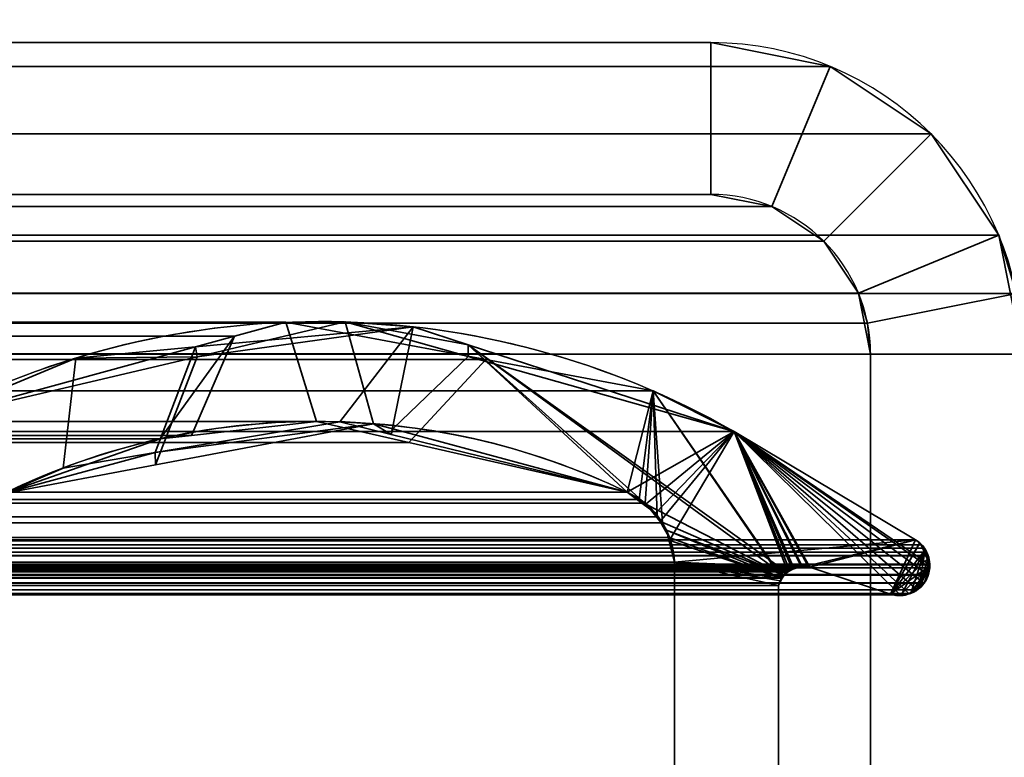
# Model space of a CAD drawing. Header units: millimetres. Extents: x -587 to 3688, y -115 to 120.
# Tile 465 of 656: x 1979 to 1989, y 10 to 17. Entities that reach past the tile are written whole.
import ezdxf

# ---------------------------------------------------------------- set-up
doc = ezdxf.new("R2010")
doc.units = ezdxf.units.MM
doc.layers.add('152', color=7, linetype='Continuous', true_color=0xffffff)

# ---------------------------------------------------------------- blocks, each defined once
blk = doc.blocks.new('UG_SURFACE_002')
at = {"layer": '152', "color": 252, "linetype": 'Continuous', "lineweight": 35}
for points in [[(2162.4999, -40, 2198), (2162.4999, 110, 2198), (837.5, 110, 2198), (837.5, -40, 2198)], [(987.5, -40, 2048.0001), (987.5, 110, 2048.0001), (2012.5, 110, 2048.0001), (2012.5, -40, 2048.0001)]]:
    blk.add_3dface(points, dxfattribs=at)
blk = doc.blocks.new('UG_SURFACE_054')
at = {"layer": '152', "color": 252, "linetype": 'Continuous', "lineweight": 35}
for points in [[(1985.92, 17, 2019.4199), (1014.08, 17, 2019.4199), (1012.9013, 16.7655, 2020.5986), (1987.0987, 16.7655, 2020.5986)], [(1014.08, 17, 2019.4199), (1985.92, 17, 2019.4199), (1977.6802, 17, 2011.1802), (1022.3198, 17, 2011.1802)], [(1985.92, 15.5, 2019.4199), (1977.6802, 15.5, 2011.1802), (1977.6802, 17, 2011.1802), (1985.92, 17, 2019.4199)], [(1985.92, 17, 2019.4199), (1987.0987, 16.7655, 2020.5986), (1986.5246, 15.3797, 2020.0245), (1985.92, 15.5, 2019.4199)], [(1987.0987, 16.7655, 2020.5986), (1012.9013, 16.7655, 2020.5986), (1011.9021, 16.0979, 2021.5979), (1988.0979, 16.0979, 2021.5979)], [(1987.0987, 16.7655, 2020.5986), (1988.0979, 16.0979, 2021.5979), (1987.0372, 15.0372, 2020.5371), (1986.5246, 15.3797, 2020.0245)], [(1988.0979, 16.0979, 2021.5979), (1011.9021, 16.0979, 2021.5979), (1011.2344, 15.0987, 2022.2654), (1988.7656, 15.0987, 2022.2654)], [(1987.3797, 14.5246, 2020.8797), (1987.0372, 15.0372, 2020.5371), (1988.0979, 16.0979, 2021.5979), (1988.7656, 15.0987, 2022.2654)], [(1986.5246, 15.3797, 2020.0245), (1013.4754, 15.3797, 2020.0245), (1014.08, 15.5, 2019.4199), (1985.92, 15.5, 2019.4199)], [(1014.08, 15.5, 2019.4199), (1022.3198, 15.5, 2011.1802), (1977.6802, 15.5, 2011.1802), (1985.92, 15.5, 2019.4199)], [(1987.0372, 15.0372, 2020.5371), (1012.9628, 15.0372, 2020.5371), (1013.4754, 15.3797, 2020.0245), (1986.5246, 15.3797, 2020.0245)], [(1988.9408, 14.5209, 2022.4409), (1988.7656, 15.0987, 2022.2654), (1011.2344, 15.0987, 2022.2654), (1011.0592, 14.5209, 2022.4409)], [(1987.4697, 14.2282, 2020.9696), (1987.3797, 14.5246, 2020.8797), (1988.7656, 15.0987, 2022.2654), (1988.9408, 14.5209, 2022.4409)], [(1987.3797, 14.5246, 2020.8797), (1012.6203, 14.5246, 2020.8797), (1012.9628, 15.0372, 2020.5371), (1987.0372, 15.0372, 2020.5371)], [(1011.0592, 14.5209, 2022.4409), (1011, 13.92, 2022.5), (1989, 13.92, 2022.5)], [(1011.0592, 14.5209, 2022.4409), (1989, 13.92, 2022.5), (1988.9408, 14.5209, 2022.4409)], [(1012.5303, 14.2282, 2020.9696), (1012.6203, 14.5246, 2020.8797), (1987.3797, 14.5246, 2020.8797), (1987.4697, 14.2282, 2020.9696)], [(1987.5, 13.92, 2020.9999), (1987.4697, 14.2282, 2020.9696), (1988.9408, 14.5209, 2022.4409), (1989, 13.92, 2022.5)], [(1987.4697, 14.2282, 2020.9696), (1012.5, 13.92, 2020.9999), (1012.5303, 14.2282, 2020.9696)], [(1987.4697, 14.2282, 2020.9696), (1987.5, 13.92, 2020.9999), (1012.5, 13.92, 2020.9999)], [(1011, -46.92, 2022.5), (1989, -46.92, 2022.5), (1989, 13.92, 2022.5), (1011, 13.92, 2022.5)], [(1012.5, -46.92, 2020.9999), (1012.5, 13.92, 2020.9999), (1987.5, 13.92, 2020.9999), (1987.5, -46.92, 2020.9999)], [(1987.5, -46.92, 2020.9999), (1987.5, 13.92, 2020.9999), (1989, 13.92, 2022.5), (1989, -46.92, 2022.5)]]:
    blk.add_3dface(points, dxfattribs=at)
blk = doc.blocks.new('UG_SURFACE_055')
at = {"layer": '152', "color": 252, "linetype": 'Continuous', "lineweight": 35}
for points in [[(1985.92, 17, 2019.4199), (1985.92, 17, -7), (1977.6802, 17, -7), (1977.6802, 17, 2011.1802)], [(1985.92, 15.5, -7), (1977.6802, 15.5, -7), (1977.6802, 17, -7), (1985.92, 17, -7)], [(1985.92, 17, 2019.4199), (1977.6802, 17, 2011.1802), (1977.6802, 15.5, 2011.1802), (1985.92, 15.5, 2019.4199)], [(1987.0987, 16.7655, 2020.5986), (1987.0987, 16.7655, -7), (1985.92, 17, -7), (1985.92, 17, 2019.4199)], [(1985.92, 17, -7), (1987.0987, 16.7655, -7), (1986.5246, 15.3797, -7), (1985.92, 15.5, -7)], [(1985.92, 15.5, 2019.4199), (1986.5246, 15.3797, 2020.0245), (1987.0987, 16.7655, 2020.5986), (1985.92, 17, 2019.4199)], [(1987.0372, 15.0372, -7), (1986.5246, 15.3797, -7), (1987.0987, 16.7655, -7), (1988.0979, 16.0979, -7)], [(1986.5246, 15.3797, 2020.0245), (1987.0372, 15.0372, 2020.5371), (1988.0979, 16.0979, 2021.5979), (1987.0987, 16.7655, 2020.5986)], [(1988.0979, 16.0979, 2021.5979), (1988.0979, 16.0979, -7), (1987.0987, 16.7655, -7), (1987.0987, 16.7655, 2020.5986)], [(1988.0979, 16.0979, -7), (1988.7656, 15.0987, -7), (1987.3797, 14.5246, -7), (1987.0372, 15.0372, -7)], [(1988.7656, 15.0987, 2022.2654), (1988.0979, 16.0979, 2021.5979), (1987.0372, 15.0372, 2020.5371), (1987.3797, 14.5246, 2020.8797)], [(1988.7656, 15.0987, 2022.2654), (1988.7656, 15.0987, -7), (1988.0979, 16.0979, -7), (1988.0979, 16.0979, 2021.5979)], [(1985.92, 15.5, 2019.4199), (1977.6802, 15.5, 2011.1802), (1977.6802, 15.5, -7), (1985.92, 15.5, -7)], [(1985.92, 15.5, 2019.4199), (1985.92, 15.5, -7), (1986.5246, 15.3797, -7), (1986.5246, 15.3797, 2020.0245)], [(1986.5246, 15.3797, 2020.0245), (1986.5246, 15.3797, -7), (1987.0372, 15.0372, -7), (1987.0372, 15.0372, 2020.5371)], [(1987.5, 13.92, -7), (1987.3797, 14.5246, -7), (1988.7656, 15.0987, -7), (1989, 13.92, -7)], [(1988.9408, 14.5209, 2022.4409), (1988.7656, 15.0987, 2022.2654), (1987.3797, 14.5246, 2020.8797), (1987.4697, 14.2282, 2020.9696)], [(1989, 13.92, -7), (1988.7656, 15.0987, -7), (1988.7656, 15.0987, 2022.2654)], [(1988.7656, 15.0987, 2022.2654), (1988.9408, 14.5209, 2022.4409), (1989, 13.92, -7)], [(1987.0372, 15.0372, 2020.5371), (1987.0372, 15.0372, -7), (1987.3797, 14.5246, -7), (1987.3797, 14.5246, 2020.8797)], [(1987.5, 13.92, -7), (1987.4697, 14.2282, 2020.9696), (1987.3797, 14.5246, 2020.8797)], [(1987.3797, 14.5246, 2020.8797), (1987.3797, 14.5246, -7), (1987.5, 13.92, -7)], [(1989, 13.92, 2022.5), (1988.9408, 14.5209, 2022.4409), (1987.4697, 14.2282, 2020.9696), (1987.5, 13.92, 2020.9999)], [(1987.5, 13.92, -7), (1987.5, 13.92, 2020.9999), (1987.4697, 14.2282, 2020.9696)], [(1987.5, -46.92, 2020.9999), (1987.5, 13.92, 2020.9999), (1987.5, 13.92, -7), (1987.5, -46.92, -7)], [(1987.5, -46.92, -7), (1987.5, 13.92, -7), (1989, 13.92, -7), (1989, -46.92, -7)], [(1987.5, 13.92, 2020.9999), (1987.5, -46.92, 2020.9999), (1989, -46.92, 2022.5), (1989, 13.92, 2022.5)]]:
    blk.add_3dface(points, dxfattribs=at)
blk = doc.blocks.new('UG_SURFACE_057')
at = {"layer": '152', "color": 7, "linetype": 'Continuous', "lineweight": 35}
for points in [[(1018.2813, 14.2362, 2015.2187), (1016.3044, 13.8669, 2017.1957), (1983.6956, 13.8669, 2017.1957)], [(1018.2813, 14.2362, 2015.2187), (1983.6956, 13.8669, 2017.1957), (1981.7187, 14.2362, 2015.2187)], [(1981.7187, 14.2362, 2015.2187), (1981.2121, 14.098, 2014.7121), (1018.7879, 14.098, 2014.7121), (1018.2813, 14.2362, 2015.2187)], [(1981.2121, 14.098, 2014.7121), (1981.7187, 14.2362, 2015.2187), (1982.0217, 13.2561, 2015.5215), (1980.7879, 13.1186, 2014.2879)], [(1982.9363, 13.0479, 2016.4363), (1982.0217, 13.2561, 2015.5215), (1981.7187, 14.2362, 2015.2187), (1983.6956, 13.8669, 2017.1957)], [(1018.7879, 14.098, 2014.7121), (1981.2121, 14.098, 2014.7121), (1978.8626, 13.4574, 2012.3627), (1021.1374, 13.4574, 2012.3627)], [(1980.4769, 13.084, 2013.9768), (1978.9323, 12.5427, 2012.4321), (1978.8626, 13.4574, 2012.3627), (1981.2121, 14.098, 2014.7121)], [(1980.7879, 13.1186, 2014.2879), (1980.4769, 13.084, 2013.9768), (1981.2121, 14.098, 2014.7121)], [(1985.35, 13.5578, 2018.8501), (1983.6956, 13.8669, 2017.1957), (1016.3044, 13.8669, 2017.1957), (1014.65, 13.5578, 2018.8501)], [(1983.6956, 13.8669, 2017.1957), (1985.35, 13.5578, 2018.8501), (1985.095, 12.5565, 2018.595), (1982.9363, 13.0479, 2016.4363)], [(1013.8481, 13.1555, 2019.6519), (1986.1519, 13.1555, 2019.6519), (1985.35, 13.5578, 2018.8501)], [(1014.65, 13.5578, 2018.8501), (1013.8481, 13.1555, 2019.6519), (1985.35, 13.5578, 2018.8501)], [(1985.2128, 12.484, 2018.7128), (1985.095, 12.5565, 2018.595), (1985.35, 13.5578, 2018.8501)], [(1985.35, 13.5578, 2018.8501), (1985.2703, 12.4486, 2018.7702), (1985.2128, 12.484, 2018.7128)], [(1985.3896, 12.3134, 2018.8897), (1985.2703, 12.4486, 2018.7702), (1985.35, 13.5578, 2018.8501)], [(1985.35, 13.5578, 2018.8501), (1985.442, 12.2541, 2018.9421), (1985.3896, 12.3134, 2018.8897)], [(1985.5098, 12.1077, 2019.0098), (1985.442, 12.2541, 2018.9421), (1985.35, 13.5578, 2018.8501), (1986.6204, 11.7061, 2020.1204)], [(1986.6828, 11.7701, 2020.1828), (1986.627, 11.7128, 2020.1271), (1985.35, 13.5578, 2018.8501), (1986.1519, 13.1555, 2019.6519)], [(1986.627, 11.7128, 2020.1271), (1986.6204, 11.7061, 2020.1204), (1985.35, 13.5578, 2018.8501)], [(1982.9363, 13.0479, 2016.4363), (1017.064, 13.0446, 2016.4361), (1017.9994, 13.2561, 2015.5005)], [(1017.9994, 13.2561, 2015.5005), (1019.1959, 12.9779, 2014.3042), (1980.7879, 13.1186, 2014.2879)], [(1980.7879, 13.1186, 2014.2879), (1982.0217, 13.2561, 2015.5215), (1017.9994, 13.2561, 2015.5005)], [(1982.0217, 13.2561, 2015.5215), (1982.9363, 13.0479, 2016.4363), (1017.9994, 13.2561, 2015.5005)], [(1987.9445, 12.0875, 2021.4446), (1986.1519, 13.1555, 2019.6519), (1013.8481, 13.1555, 2019.6519), (1012.0555, 12.0875, 2021.4446)], [(1986.1519, 13.1555, 2019.6519), (1988.085, 11.8384, 2021.585), (1988.0844, 11.8085, 2021.5845)], [(1988.0844, 11.8085, 2021.5845), (1988.0719, 11.7445, 2021.5719), (1988.0677, 11.736, 2021.5678), (1986.1519, 13.1555, 2019.6519)], [(1986.1519, 13.1555, 2019.6519), (1987.8782, 11.5548, 2021.378), (1987.8458, 11.5407, 2021.3459), (1987.7913, 11.5435, 2021.2913)], [(1988.0677, 11.736, 2021.5678), (1988.0313, 11.662, 2021.5313), (1988.0275, 11.6582, 2021.5275), (1986.1519, 13.1555, 2019.6519)], [(1988.085, 11.8384, 2021.585), (1986.1519, 13.1555, 2019.6519), (1987.9445, 12.0875, 2021.4446), (1987.998, 12.0364, 2021.498)], [(1986.1519, 13.1555, 2019.6519), (1987.9611, 11.5914, 2021.461), (1987.9601, 11.5905, 2021.4601), (1987.8782, 11.5548, 2021.378)], [(1986.1519, 13.1555, 2019.6519), (1986.6985, 11.7862, 2020.1986), (1986.6828, 11.7701, 2020.1828)], [(1986.1519, 13.1555, 2019.6519), (1986.8996, 11.8171, 2020.3996), (1986.8855, 11.8187, 2020.3855)], [(1988.0275, 11.6582, 2021.5275), (1987.9611, 11.5914, 2021.461), (1986.1519, 13.1555, 2019.6519)], [(1986.1519, 13.1555, 2019.6519), (1986.8232, 11.8261, 2020.3233), (1986.8134, 11.8229, 2020.3135)], [(1987.7913, 11.5435, 2021.2913), (1987.6971, 11.5484, 2021.1971), (1986.8996, 11.8171, 2020.3996), (1986.1519, 13.1555, 2019.6519)], [(1986.8855, 11.8187, 2020.3855), (1986.8232, 11.8261, 2020.3233), (1986.1519, 13.1555, 2019.6519)], [(1986.8134, 11.8229, 2020.3135), (1986.7394, 11.7993, 2020.2394), (1986.6985, 11.7862, 2020.1986), (1986.1519, 13.1555, 2019.6519)], [(1985.095, 12.5565, 2018.595), (1014.905, 12.5565, 2018.595), (1017.064, 13.0446, 2016.4361)], [(1017.064, 13.0446, 2016.4361), (1982.9363, 13.0479, 2016.4363), (1985.095, 12.5565, 2018.595)], [(1980.4769, 13.084, 2013.9768), (1980.7879, 13.1186, 2014.2879), (1019.1959, 12.9779, 2014.3042)], [(1980.4769, 13.084, 2013.9768), (1019.1959, 12.9779, 2014.3042), (1021.0677, 12.5427, 2012.4321)], [(1021.0677, 12.5427, 2012.4321), (1978.9323, 12.5427, 2012.4321), (1980.4769, 13.084, 2013.9768)], [(1014.7902, 12.4748, 2018.7099), (1014.905, 12.5565, 2018.595), (1985.095, 12.5565, 2018.595)], [(1985.095, 12.5565, 2018.595), (1985.2128, 12.484, 2018.7128), (1014.7902, 12.4748, 2018.7099)], [(1014.653, 12.3772, 2018.847), (1014.7902, 12.4748, 2018.7099), (1985.2128, 12.484, 2018.7128)], [(1985.2128, 12.484, 2018.7128), (1985.2703, 12.4486, 2018.7702), (1014.653, 12.3772, 2018.847)], [(1985.2703, 12.4486, 2018.7702), (1014.6101, 12.3159, 2018.8899), (1014.653, 12.3772, 2018.847)], [(1985.2703, 12.4486, 2018.7702), (1985.3896, 12.3134, 2018.8897), (1014.6101, 12.3159, 2018.8899)], [(1014.522, 12.19, 2018.9781), (1014.6101, 12.3159, 2018.8899), (1985.3896, 12.3134, 2018.8897)], [(1985.3896, 12.3134, 2018.8897), (1985.442, 12.2541, 2018.9421), (1014.522, 12.19, 2018.9781)], [(1985.442, 12.2541, 2018.9421), (1014.4928, 12.1065, 2019.0072), (1014.522, 12.19, 2018.9781)], [(1985.442, 12.2541, 2018.9421), (1985.5098, 12.1077, 2019.0098), (1014.4928, 12.1065, 2019.0072)], [(1012.0555, 12.0875, 2021.4446), (1012.0012, 12.0382, 2021.4989), (1987.998, 12.0364, 2021.498)], [(1987.998, 12.0364, 2021.498), (1987.9445, 12.0875, 2021.4446), (1012.0555, 12.0875, 2021.4446)], [(1014.4547, 11.9977, 2019.0454), (1014.4928, 12.1065, 2019.0072), (1985.5098, 12.1077, 2019.0098)], [(1985.5098, 12.1077, 2019.0098), (1985.5249, 12.0751, 2019.0248), (1014.4547, 11.9977, 2019.0454)], [(1985.5249, 12.0751, 2019.0248), (1985.5615, 11.8663, 2019.0616), (1014.4547, 11.9977, 2019.0454)], [(1986.6204, 11.7061, 2020.1204), (1985.5249, 12.0751, 2019.0248), (1985.5098, 12.1077, 2019.0098)], [(1986.6204, 11.7061, 2020.1204), (1986.5888, 11.6334, 2020.0887), (1985.5615, 11.8663, 2019.0616), (1985.5249, 12.0751, 2019.0248)], [(1011.9516, 11.9779, 2021.5485), (1011.9473, 11.9664, 2021.5528), (1988.052, 11.9652, 2021.5521)], [(1988.052, 11.9652, 2021.5521), (1011.976, 12.0155, 2021.524), (1011.9516, 11.9779, 2021.5485)], [(1012.0012, 12.0382, 2021.4989), (1011.976, 12.0155, 2021.524), (1988.0328, 12.0032, 2021.5328)], [(1011.976, 12.0155, 2021.524), (1988.052, 11.9652, 2021.5521), (1988.0328, 12.0032, 2021.5328)], [(1988.0328, 12.0032, 2021.5328), (1987.998, 12.0364, 2021.498), (1012.0012, 12.0382, 2021.4989)], [(1985.5615, 11.8663, 2019.0616), (1014.4385, 11.8663, 2019.0616), (1014.4547, 11.9977, 2019.0454)], [(1988.085, 11.8384, 2021.585), (1987.998, 12.0364, 2021.498), (1988.0328, 12.0032, 2021.5328), (1988.052, 11.9652, 2021.5521)], [(1011.9216, 11.8984, 2021.5783), (1011.9156, 11.8382, 2021.5845), (1988.0853, 11.846, 2021.5852)], [(1011.9319, 11.9258, 2021.5681), (1011.9216, 11.8984, 2021.5783), (1988.0853, 11.846, 2021.5852)], [(1988.052, 11.9652, 2021.5521), (1011.9473, 11.9664, 2021.5528), (1011.9319, 11.9258, 2021.5681)], [(1011.9319, 11.9258, 2021.5681), (1988.0691, 11.9316, 2021.569), (1988.052, 11.9652, 2021.5521)], [(1011.9319, 11.9258, 2021.5681), (1988.0698, 11.9274, 2021.5697), (1988.0691, 11.9316, 2021.569)], [(1988.0853, 11.846, 2021.5852), (1988.0698, 11.9274, 2021.5697), (1011.9319, 11.9258, 2021.5681)], [(1988.052, 11.9652, 2021.5521), (1988.0691, 11.9316, 2021.569), (1988.0698, 11.9274, 2021.5697)], [(1988.0698, 11.9274, 2021.5697), (1988.0853, 11.846, 2021.5852), (1988.085, 11.8384, 2021.585), (1988.052, 11.9652, 2021.5521)], [(1988.085, 11.8384, 2021.585), (1011.9156, 11.8382, 2021.5845), (1011.9146, 11.8282, 2021.5855)], [(1011.9146, 11.8282, 2021.5855), (1011.9241, 11.7582, 2021.5759), (1988.085, 11.8384, 2021.585)], [(1011.9156, 11.8382, 2021.5845), (1988.085, 11.8384, 2021.585), (1988.0853, 11.846, 2021.5852)], [(1988.0844, 11.8085, 2021.5845), (1988.085, 11.8384, 2021.585), (1011.9241, 11.7582, 2021.5759)], [(1988.0844, 11.8085, 2021.5845), (1011.9241, 11.7582, 2021.5759), (1011.9281, 11.7445, 2021.5719)], [(1011.9281, 11.7445, 2021.5719), (1988.0719, 11.7445, 2021.5719), (1988.0844, 11.8085, 2021.5845)], [(1986.8996, 11.8171, 2020.3996), (1987.6971, 11.5484, 2021.1971), (1012.3029, 11.5484, 2021.1971), (1013.1004, 11.8171, 2020.3996)], [(1986.8996, 11.8171, 2020.3996), (1013.1004, 11.8171, 2020.3996), (1013.1145, 11.8176, 2020.3855)], [(1986.8232, 11.8261, 2020.3233), (1013.1145, 11.8176, 2020.3855), (1013.1871, 11.8202, 2020.313)], [(1986.8232, 11.8261, 2020.3233), (1986.8855, 11.8187, 2020.3855), (1013.1145, 11.8176, 2020.3855)], [(1013.1145, 11.8176, 2020.3855), (1986.8855, 11.8187, 2020.3855), (1986.8996, 11.8171, 2020.3996)], [(1013.1871, 11.8202, 2020.313), (1986.8134, 11.8229, 2020.3135), (1986.8232, 11.8261, 2020.3233)], [(1986.8134, 11.8229, 2020.3135), (1013.1871, 11.8202, 2020.313), (1013.2166, 11.8212, 2020.2832)], [(1013.2166, 11.8212, 2020.2832), (1986.7394, 11.7993, 2020.2394), (1986.8134, 11.8229, 2020.3135)], [(1013.2166, 11.8212, 2020.2832), (1013.2601, 11.8, 2020.2398), (1986.7394, 11.7993, 2020.2394)], [(1986.6985, 11.7862, 2020.1986), (1013.2601, 11.8, 2020.2398), (1013.3184, 11.7716, 2020.1817)], [(1986.6985, 11.7862, 2020.1986), (1986.7394, 11.7993, 2020.2394), (1013.2601, 11.8, 2020.2398)], [(1013.3184, 11.7716, 2020.1817), (1986.6828, 11.7701, 2020.1828), (1986.6985, 11.7862, 2020.1986)], [(1014.4385, 6.7187, 2019.0616), (1014.4385, 11.8663, 2019.0616), (1985.5615, 11.8663, 2019.0616), (1985.5615, 6.7187, 2019.0616)], [(1985.5615, 6.7187, 2019.0616), (1985.5615, 11.8663, 2019.0616), (1986.5888, 11.6334, 2020.0887), (1986.5888, 7.3541, 2020.0887)], [(1011.9323, 11.736, 2021.5678), (1988.0677, 11.736, 2021.5678), (1988.0719, 11.7445, 2021.5719), (1011.9281, 11.7445, 2021.5719)], [(1988.0313, 11.662, 2021.5313), (1011.9323, 11.736, 2021.5678), (1011.9687, 11.662, 2021.5313)], [(1988.0313, 11.662, 2021.5313), (1988.0677, 11.736, 2021.5678), (1011.9323, 11.736, 2021.5678)], [(1986.6828, 11.7701, 2020.1828), (1013.3184, 11.7716, 2020.1817), (1013.3264, 11.7677, 2020.1735)], [(1013.3264, 11.7677, 2020.1735), (1986.627, 11.7128, 2020.1271), (1986.6828, 11.7701, 2020.1828)], [(1013.3264, 11.7677, 2020.1735), (1013.3731, 11.7134, 2020.1268), (1986.627, 11.7128, 2020.1271)], [(1986.6204, 11.7061, 2020.1204), (1013.3731, 11.7134, 2020.1268), (1013.3799, 11.7055, 2020.1201)], [(1986.6204, 11.7061, 2020.1204), (1986.627, 11.7128, 2020.1271), (1013.3731, 11.7134, 2020.1268)], [(1013.3799, 11.7055, 2020.1201), (1986.5888, 11.6334, 2020.0887), (1986.6204, 11.7061, 2020.1204)], [(1013.3799, 11.7055, 2020.1201), (1013.4112, 11.6334, 2020.0887), (1986.5888, 11.6334, 2020.0887)], [(1988.0275, 11.6582, 2021.5275), (1011.9725, 11.6582, 2021.5275), (1012.0391, 11.5917, 2021.461)], [(1012.0391, 11.5917, 2021.461), (1987.9611, 11.5914, 2021.461), (1988.0275, 11.6582, 2021.5275)], [(1987.9601, 11.5905, 2021.4601), (1012.0391, 11.5917, 2021.461), (1012.0411, 11.5896, 2021.4589)], [(1987.9601, 11.5905, 2021.4601), (1987.9611, 11.5914, 2021.461), (1012.0391, 11.5917, 2021.461)], [(1987.9601, 11.5905, 2021.4601), (1012.0411, 11.5896, 2021.4589), (1012.1219, 11.5553, 2021.378)], [(1012.1219, 11.5553, 2021.378), (1987.8782, 11.5548, 2021.378), (1987.9601, 11.5905, 2021.4601)], [(1986.5888, 7.3541, 2020.0887), (1986.5888, 11.6334, 2020.0887), (1013.4112, 11.6334, 2020.0887), (1013.4112, 7.3541, 2020.0887)], [(1987.8782, 11.5548, 2021.378), (1012.1219, 11.5553, 2021.378), (1012.158, 11.54, 2021.342)], [(1987.8458, 11.5407, 2021.3459), (1987.8782, 11.5548, 2021.378), (1012.158, 11.54, 2021.342)], [(1012.158, 11.54, 2021.342), (1012.2087, 11.5429, 2021.2913), (1987.7913, 11.5435, 2021.2913)], [(1987.7913, 11.5435, 2021.2913), (1987.8458, 11.5407, 2021.3459), (1012.158, 11.54, 2021.342)], [(1012.2087, 11.5429, 2021.2913), (1012.3029, 11.5484, 2021.1971), (1987.6971, 11.5484, 2021.1971)], [(1987.6971, 11.5484, 2021.1971), (1987.7913, 11.5435, 2021.2913), (1012.2087, 11.5429, 2021.2913)]]:
    blk.add_3dface(points, dxfattribs=at)
blk = doc.blocks.new('UG_SURFACE_058')
at = {"layer": '152', "color": 7, "linetype": 'Continuous', "lineweight": 35}
for points in [[(1980.4313, 12.8262, 2013.9313), (1982.5881, 13.2339, 2016.088), (1982.3079, 14.2393, 2015.8079), (1980.8431, 13.8955, 2014.343)], [(1980.8431, 13.8955, 2014.343), (1982.3079, 14.2393, 2015.8079), (1982.9798, 14.1914, -7)], [(1982.3079, 14.2393, 2015.8079), (1983.5215, 14.0145, -7), (1982.9798, 14.1914, -7)], [(1982.3079, 14.2393, 2015.8079), (1983.5221, 13.897, 2017.0221), (1983.5215, 14.0145, -7)], [(1983.5221, 13.897, 2017.0221), (1982.3079, 14.2393, 2015.8079), (1982.5881, 13.2339, 2016.088), (1982.7783, 13.1825, 2016.2783)], [(1980.8278, 13.9923, -7), (1982.9798, 14.1914, -7), (1982.2533, 13.2525, -7), (1980.4286, 12.9478, -7)], [(1982.9798, 14.1914, -7), (1980.8278, 13.9923, -7), (1980.8431, 13.8955, 2014.343)], [(1982.7614, 13.1281, -7), (1982.2533, 13.2525, -7), (1982.9798, 14.1914, -7)], [(1982.9798, 14.1914, -7), (1983.5215, 14.0145, -7), (1985.095, 12.5565, -7), (1982.7614, 13.1281, -7)], [(1986.1519, 13.1555, -7), (1983.5215, 14.0145, -7), (1983.5221, 13.897, 2017.0221)], [(1983.5215, 14.0145, -7), (1986.6424, 11.7364, -7), (1985.2862, 12.4353, -7), (1985.2709, 12.4451, -7)], [(1985.2709, 12.4451, -7), (1985.095, 12.5565, -7), (1983.5215, 14.0145, -7)], [(1983.5215, 14.0145, -7), (1986.1519, 13.1555, -7), (1986.7234, 11.8004, -7), (1986.6743, 11.7616, -7)], [(1986.6743, 11.7616, -7), (1986.6424, 11.7364, -7), (1983.5215, 14.0145, -7)], [(1980.4286, 12.9478, -7), (1979.5177, 12.7957, -7), (1979.6449, 13.8828, -7), (1980.8278, 13.9923, -7)], [(1980.8431, 13.8955, 2014.343), (1980.8278, 13.9923, -7), (1979.6449, 13.8828, -7)], [(1978.163, 13.2666, 2011.663), (1980.8431, 13.8955, 2014.343), (1979.6449, 13.8828, -7)], [(1980.8431, 13.8955, 2014.343), (1978.163, 13.2666, 2011.663), (1978.9323, 12.5427, 2012.4321), (1980.4313, 12.8262, 2013.9313)], [(1979.6449, 13.8828, -7), (1978.163, 13.2666, -7), (1978.163, 13.2666, 2011.663)], [(1979.5177, 12.7957, -7), (1978.9323, 12.5427, -7), (1978.163, 13.2666, -7), (1979.6449, 13.8828, -7)], [(1982.7783, 13.1825, 2016.2783), (1985.095, 12.5565, 2018.595), (1986.1519, 13.1555, 2019.6519), (1983.5221, 13.897, 2017.0221)], [(1983.5221, 13.897, 2017.0221), (1986.1519, 13.1555, 2019.6519), (1986.1519, 13.1555, -7)], [(1982.5881, 13.2339, 2016.088), (1980.4286, 12.9478, -7), (1982.2533, 13.2525, -7)], [(1982.5881, 13.2339, 2016.088), (1982.2533, 13.2525, -7), (1982.7614, 13.1281, -7)], [(1982.5881, 13.2339, 2016.088), (1980.4313, 12.8262, 2013.9313), (1980.4286, 12.9478, -7)], [(1982.7614, 13.1281, -7), (1982.7783, 13.1825, 2016.2783), (1982.5881, 13.2339, 2016.088)], [(1982.7783, 13.1825, 2016.2783), (1982.7614, 13.1281, -7), (1985.095, 12.5565, -7)], [(1985.095, 12.5565, -7), (1985.095, 12.5565, 2018.595), (1982.7783, 13.1825, 2016.2783)], [(1986.1519, 13.1555, 2019.6519), (1985.095, 12.5565, 2018.595), (1985.2654, 12.429, 2018.7654)], [(1985.2654, 12.429, 2018.7654), (1985.3725, 12.3488, 2018.8725), (1986.1519, 13.1555, 2019.6519)], [(1986.1519, 13.1555, 2019.6519), (1985.3725, 12.3488, 2018.8725), (1985.4184, 12.2684, 2018.9185)], [(1985.4184, 12.2684, 2018.9185), (1985.5195, 12.0912, 2019.0196), (1986.1519, 13.1555, 2019.6519)], [(1987.9445, 12.0875, 2021.4446), (1986.1519, 13.1555, 2019.6519), (1985.5195, 12.0912, 2019.0196), (1985.5206, 12.0858, 2019.0206)], [(1987.9445, 12.0875, -7), (1986.1519, 13.1555, -7), (1986.1519, 13.1555, 2019.6519), (1987.9445, 12.0875, 2021.4446)], [(1987.6971, 11.5484, -7), (1986.8996, 11.8171, -7), (1986.1519, 13.1555, -7), (1987.9445, 12.0875, -7)], [(1986.1519, 13.1555, -7), (1986.823, 11.8261, -7), (1986.8188, 11.825, -7)], [(1986.8188, 11.825, -7), (1986.74, 11.8047, -7), (1986.1519, 13.1555, -7)], [(1986.8996, 11.8171, -7), (1986.823, 11.8261, -7), (1986.1519, 13.1555, -7)], [(1986.74, 11.8047, -7), (1986.7234, 11.8004, -7), (1986.1519, 13.1555, -7)], [(1980.4286, 12.9478, -7), (1980.4313, 12.8262, 2013.9313), (1978.9323, 12.5427, 2012.4321)], [(1978.9323, 12.5427, 2012.4321), (1979.5177, 12.7957, -7), (1980.4286, 12.9478, -7)], [(1978.9323, 12.5427, 2012.4321), (1978.9323, 12.5427, -7), (1979.5177, 12.7957, -7)], [(1985.2709, 12.4451, -7), (1985.2654, 12.429, 2018.7654), (1985.095, 12.5565, 2018.595)], [(1985.095, 12.5565, 2018.595), (1985.095, 12.5565, -7), (1985.2709, 12.4451, -7)], [(1985.2654, 12.429, 2018.7654), (1985.2709, 12.4451, -7), (1985.2862, 12.4353, -7)], [(1985.2862, 12.4353, -7), (1985.3725, 12.3488, 2018.8725), (1985.2654, 12.429, 2018.7654)], [(1985.415, 12.2688, -7), (1985.2862, 12.4353, -7), (1986.6424, 11.7364, -7)], [(1985.2862, 12.4353, -7), (1985.4184, 12.2684, 2018.9185), (1985.3725, 12.3488, 2018.8725)], [(1985.2862, 12.4353, -7), (1985.415, 12.2688, -7), (1985.4184, 12.2684, 2018.9185)], [(1986.6424, 11.7364, -7), (1985.4821, 12.1819, -7), (1985.415, 12.2688, -7)], [(1985.4184, 12.2684, 2018.9185), (1985.415, 12.2688, -7), (1985.4821, 12.1819, -7)], [(1985.4821, 12.1819, -7), (1985.5195, 12.0912, 2019.0196), (1985.4184, 12.2684, 2018.9185)], [(1985.4821, 12.1819, -7), (1986.6424, 11.7364, -7), (1986.6265, 11.7059, -7)], [(1985.5071, 12.0825, -7), (1985.4821, 12.1819, -7), (1986.6265, 11.7059, -7)], [(1985.5195, 12.0912, 2019.0196), (1985.4821, 12.1819, -7), (1985.5071, 12.0825, -7)], [(1985.5071, 12.0825, -7), (1985.5206, 12.0858, 2019.0206), (1985.5195, 12.0912, 2019.0196)], [(1985.5206, 12.0858, 2019.0206), (1985.5071, 12.0825, -7), (1985.5615, 11.8663, -7)], [(1986.6265, 11.7059, -7), (1986.5888, 11.6334, -7), (1985.5615, 11.8663, -7), (1985.5071, 12.0825, -7)], [(1985.5206, 12.0858, 2019.0206), (1985.5615, 11.8663, 2019.0616), (1987.9445, 12.0875, 2021.4446)], [(1985.5615, 11.8663, -7), (1985.5615, 11.8663, 2019.0616), (1985.5206, 12.0858, 2019.0206)], [(1987.9445, 12.0875, 2021.4446), (1985.5615, 11.8663, 2019.0616), (1986.76, 11.8152, 2020.2601), (1986.8187, 11.816, 2020.3187)], [(1986.8187, 11.816, 2020.3187), (1986.8996, 11.8171, 2020.3996), (1987.9445, 12.0875, 2021.4446)], [(1987.9832, 12.0506, 2021.4832), (1987.9445, 12.0875, 2021.4446), (1986.8996, 11.8171, 2020.3996), (1987.6971, 11.5484, 2021.1971)], [(1987.9445, 12.0875, -7), (1987.9693, 12.0703, -7), (1987.9833, 12.0542, -7), (1987.6971, 11.5484, -7)], [(1987.9693, 12.0703, -7), (1987.9445, 12.0875, -7), (1987.9445, 12.0875, 2021.4446)], [(1987.9445, 12.0875, 2021.4446), (1987.9832, 12.0506, 2021.4832), (1987.9693, 12.0703, -7)], [(1987.9832, 12.0506, 2021.4832), (1987.9833, 12.0542, -7), (1987.9693, 12.0703, -7)], [(1987.9833, 12.0542, -7), (1988.0407, 11.9884, -7), (1987.6971, 11.5484, -7)], [(1988.0399, 11.9877, 2021.5399), (1988.0326, 12.0036, 2021.5325), (1987.9832, 12.0506, 2021.4832), (1987.6971, 11.5484, 2021.1971)], [(1987.8004, 11.5385, -7), (1987.6971, 11.5484, -7), (1988.0407, 11.9884, -7)], [(1987.6971, 11.5484, 2021.1971), (1988.0749, 11.9111, 2021.575), (1988.0399, 11.9877, 2021.5399)], [(1987.8958, 11.56, -7), (1987.82, 11.5367, -7), (1987.8004, 11.5385, -7), (1988.0407, 11.9884, -7)], [(1988.0407, 11.9884, -7), (1987.9775, 11.612, -7), (1987.9251, 11.5689, -7), (1987.8958, 11.56, -7)], [(1987.9775, 11.612, -7), (1988.0407, 11.9884, -7), (1988.0459, 11.9825, -7), (1988.0698, 11.9096, -7)], [(1988.0407, 11.9884, -7), (1987.9833, 12.0542, -7), (1987.9832, 12.0506, 2021.4832)], [(1987.9832, 12.0506, 2021.4832), (1988.0326, 12.0036, 2021.5325), (1988.0407, 11.9884, -7)], [(1988.0326, 12.0036, 2021.5325), (1988.0399, 11.9877, 2021.5399), (1988.0407, 11.9884, -7)], [(1988.0459, 11.9825, -7), (1988.0407, 11.9884, -7), (1988.0399, 11.9877, 2021.5399)], [(1988.0698, 11.9096, -7), (1988.0459, 11.9825, -7), (1988.0399, 11.9877, 2021.5399)], [(1988.0399, 11.9877, 2021.5399), (1988.0749, 11.9111, 2021.575), (1988.0698, 11.9096, -7)], [(1988.0848, 11.8302, 2021.5847), (1988.0759, 11.9091, 2021.5757), (1988.0749, 11.9111, 2021.575), (1987.6971, 11.5484, 2021.1971)], [(1988.0698, 11.9096, -7), (1988.0835, 11.8677, -7), (1988.08, 11.8308, -7), (1987.9775, 11.612, -7)], [(1988.0835, 11.8677, -7), (1988.0698, 11.9096, -7), (1988.0749, 11.9111, 2021.575)], [(1988.08, 11.8308, -7), (1988.0835, 11.8677, -7), (1988.0749, 11.9111, 2021.575)], [(1988.0749, 11.9111, 2021.575), (1988.0759, 11.9091, 2021.5757), (1988.08, 11.8308, -7)], [(1988.0759, 11.9091, 2021.5757), (1988.0848, 11.8302, 2021.5847), (1988.08, 11.8308, -7)], [(1986.5888, 11.6334, -7), (1986.5888, 7.3541, -7), (1985.5615, 6.7187, -7), (1985.5615, 11.8663, -7)], [(1985.5615, 11.8663, 2019.0616), (1986.6633, 11.7586, 2020.1633), (1986.6718, 11.7635, 2020.1716)], [(1985.5615, 11.8663, 2019.0616), (1986.6071, 11.6819, 2020.107), (1986.624, 11.705, 2020.124)], [(1986.6718, 11.7635, 2020.1716), (1986.7404, 11.8037, 2020.2403), (1985.5615, 11.8663, 2019.0616)], [(1985.5615, 11.8663, 2019.0616), (1986.5888, 11.6334, 2020.0887), (1986.6071, 11.6819, 2020.107)], [(1986.624, 11.705, 2020.124), (1986.6633, 11.7586, 2020.1633), (1985.5615, 11.8663, 2019.0616)], [(1986.5888, 7.3541, 2020.0887), (1986.5888, 11.6334, 2020.0887), (1985.5615, 11.8663, 2019.0616), (1985.5615, 6.7187, 2019.0616)], [(1986.7404, 11.8037, 2020.2403), (1986.76, 11.8152, 2020.2601), (1985.5615, 11.8663, 2019.0616)], [(1985.5615, 6.7187, 2019.0616), (1985.5615, 11.8663, 2019.0616), (1985.5615, 11.8663, -7), (1985.5615, 6.7187, -7)], [(1986.7234, 11.8004, -7), (1986.7404, 11.8037, 2020.2403), (1986.6718, 11.7635, 2020.1716)], [(1986.6718, 11.7635, 2020.1716), (1986.6743, 11.7616, -7), (1986.7234, 11.8004, -7)], [(1986.7234, 11.8004, -7), (1986.74, 11.8047, -7), (1986.7404, 11.8037, 2020.2403)], [(1986.76, 11.8152, 2020.2601), (1986.74, 11.8047, -7), (1986.8188, 11.825, -7)], [(1986.76, 11.8152, 2020.2601), (1986.7404, 11.8037, 2020.2403), (1986.74, 11.8047, -7)], [(1986.8188, 11.825, -7), (1986.8187, 11.816, 2020.3187), (1986.76, 11.8152, 2020.2601)], [(1986.8187, 11.816, 2020.3187), (1986.8188, 11.825, -7), (1986.823, 11.8261, -7)], [(1986.8187, 11.816, 2020.3187), (1986.823, 11.8261, -7), (1986.8996, 11.8171, -7)], [(1986.8996, 11.8171, -7), (1986.8996, 11.8171, 2020.3996), (1986.8187, 11.816, 2020.3187)], [(1986.8996, 11.8171, -7), (1987.6971, 11.5484, -7), (1987.6971, 11.5484, 2021.1971), (1986.8996, 11.8171, 2020.3996)], [(1988.0848, 11.8302, 2021.5847), (1987.6971, 11.5484, 2021.1971), (1987.7478, 11.5372, 2021.2479), (1987.7994, 11.5442, 2021.2994)], [(1988.0848, 11.8302, 2021.5847), (1987.7994, 11.5442, 2021.2994), (1987.8969, 11.5573, 2021.3969)], [(1988.0848, 11.8302, 2021.5847), (1987.8969, 11.5573, 2021.3969), (1987.9017, 11.558, 2021.4016), (1987.9326, 11.573, 2021.4326)], [(1987.9326, 11.573, 2021.4326), (1987.9785, 11.6138, 2021.4784), (1988.0848, 11.8302, 2021.5847)], [(1987.9775, 11.612, -7), (1988.08, 11.8308, -7), (1988.0719, 11.7445, -7), (1988.0344, 11.6741, -7)], [(1988.0848, 11.8302, 2021.5847), (1987.9785, 11.6138, 2021.4784), (1988.0364, 11.6737, 2021.5364)], [(1988.0364, 11.6737, 2021.5364), (1988.0719, 11.7445, 2021.5719), (1988.0854, 11.8249, 2021.5855), (1988.0848, 11.8302, 2021.5847)], [(1988.08, 11.8308, -7), (1988.0854, 11.8249, 2021.5855), (1988.0719, 11.7445, 2021.5719)], [(1988.0719, 11.7445, 2021.5719), (1988.0719, 11.7445, -7), (1988.08, 11.8308, -7)], [(1988.08, 11.8308, -7), (1988.0848, 11.8302, 2021.5847), (1988.0854, 11.8249, 2021.5855)], [(1986.6071, 11.6819, 2020.107), (1986.5888, 11.6334, -7), (1986.6265, 11.7059, -7)], [(1986.6071, 11.6819, 2020.107), (1986.5888, 11.6334, 2020.0887), (1986.5888, 11.6334, -7)], [(1986.6265, 11.7059, -7), (1986.624, 11.705, 2020.124), (1986.6071, 11.6819, 2020.107)], [(1986.6633, 11.7586, 2020.1633), (1986.624, 11.705, 2020.124), (1986.6265, 11.7059, -7)], [(1986.6633, 11.7586, 2020.1633), (1986.6265, 11.7059, -7), (1986.6424, 11.7364, -7)], [(1986.6633, 11.7586, 2020.1633), (1986.6424, 11.7364, -7), (1986.6743, 11.7616, -7)], [(1986.6743, 11.7616, -7), (1986.6718, 11.7635, 2020.1716), (1986.6633, 11.7586, 2020.1633)], [(1988.0364, 11.6737, 2021.5364), (1988.0344, 11.6741, -7), (1988.0719, 11.7445, -7)], [(1988.0719, 11.7445, -7), (1988.0719, 11.7445, 2021.5719), (1988.0364, 11.6737, 2021.5364)], [(1986.5888, 7.3541, -7), (1986.5888, 11.6334, -7), (1986.5888, 11.6334, 2020.0887), (1986.5888, 7.3541, 2020.0887)], [(1987.9326, 11.573, 2021.4326), (1987.9251, 11.5689, -7), (1987.9775, 11.612, -7)], [(1987.9775, 11.612, -7), (1987.9785, 11.6138, 2021.4784), (1987.9326, 11.573, 2021.4326)], [(1988.0344, 11.6741, -7), (1988.0197, 11.6466, -7), (1987.9775, 11.612, -7)], [(1987.9785, 11.6138, 2021.4784), (1987.9775, 11.612, -7), (1988.0197, 11.6466, -7)], [(1987.9785, 11.6138, 2021.4784), (1988.0288, 11.6585, 2021.5287), (1988.0364, 11.6737, 2021.5364)], [(1988.0197, 11.6466, -7), (1988.0288, 11.6585, 2021.5287), (1987.9785, 11.6138, 2021.4784)], [(1988.0288, 11.6585, 2021.5287), (1988.0197, 11.6466, -7), (1988.0344, 11.6741, -7)], [(1988.0344, 11.6741, -7), (1988.0364, 11.6737, 2021.5364), (1988.0288, 11.6585, 2021.5287)], [(1987.7478, 11.5372, 2021.2479), (1987.6971, 11.5484, -7), (1987.8004, 11.5385, -7)], [(1987.7478, 11.5372, 2021.2479), (1987.6971, 11.5484, 2021.1971), (1987.6971, 11.5484, -7)], [(1987.8004, 11.5385, -7), (1987.7994, 11.5442, 2021.2994), (1987.7478, 11.5372, 2021.2479)], [(1987.8958, 11.56, -7), (1987.8969, 11.5573, 2021.3969), (1987.7994, 11.5442, 2021.2994)], [(1987.7994, 11.5442, 2021.2994), (1987.82, 11.5367, -7), (1987.8958, 11.56, -7)], [(1987.7994, 11.5442, 2021.2994), (1987.8004, 11.5385, -7), (1987.82, 11.5367, -7)], [(1987.8969, 11.5573, 2021.3969), (1987.8958, 11.56, -7), (1987.9251, 11.5689, -7)], [(1987.9251, 11.5689, -7), (1987.9017, 11.558, 2021.4016), (1987.8969, 11.5573, 2021.3969)], [(1987.9251, 11.5689, -7), (1987.9326, 11.573, 2021.4326), (1987.9017, 11.558, 2021.4016)]]:
    blk.add_3dface(points, dxfattribs=at)

msp = doc.modelspace()

# ---------------------------------------------------------------- linework, layer by layer
at = {"layer": '152', "color": 252, "linetype": 'Continuous', "lineweight": -3, "true_color": 0x939598}
for p, q in [((1985.92, 17, 2019.42), (1014.08, 17, 2019.42)), ((1985.92, 17, 2019.42), (1977.6802, 17, 2011.1802)), ((1985.92, 17, 2019.42), (1977.6802, 17, 2011.1802)), ((1985.92, 17, -7), (1977.6802, 17, -7)), ((1985.92, 17, -7), (1985.92, 17, 2019.42)), ((1985.92, 15.5, 2019.42), (1014.08, 15.5, 2019.42)), ((1985.92, 15.5, 2019.42), (1977.6802, 15.5, 2011.1802)), ((1985.92, 15.5, 2019.42), (1977.6802, 15.5, 2011.1802)), ((1985.92, 15.5, -7), (1977.6802, 15.5, -7)), ((1985.92, 15.5, -7), (1985.92, 15.5, 2019.42)), ((1989, 13.92, 2022.5), (1011, 13.92, 2022.5)), ((1987.5, 13.92, 2021), (1012.5, 13.92, 2021)), ((1987.5, -46.92, 2021), (1987.5, 13.92, 2021)), ((1987.5, -46.92, -7), (1987.5, 13.92, -7)), ((1987.5, -46.92, 2021), (1987.5, 13.92, 2021)), ((1987.5, 13.92, -7), (1987.5, 13.92, 2021)), ((1986.152, 13.1555, 2019.652), (1013.848, 13.1555, 2019.652)), ((1987.9445, 12.0875, -7), (1986.152, 13.1555, -7)), ((1987.9445, 12.0875, 2021.4445), (1986.152, 13.1555, 2019.652)), ((1987.9445, 12.0875, 2021.4445), (1986.152, 13.1555, 2019.652)), ((1986.152, 13.1555, -7), (1986.152, 13.1555, 2019.652)), ((1014.905, 12.5565, 2018.595), (1985.095, 12.5565, 2018.595)), ((1985.095, 12.5565, 2018.595), (1985.095, 12.5565, -7)), ((1987.9445, 12.0875, 2021.4445), (1012.0555, 12.0875, 2021.4445)), ((1987.9445, 12.0875, -7), (1987.9445, 12.0875, 2021.4445)), ((1986.8996, 11.8171, 2020.3996), (1013.1004, 11.8171, 2020.3996)), ((1014.4385, 11.8663, 2019.0615), (1985.5615, 11.8663, 2019.0615)), ((1985.5615, 11.8663, 2019.0615), (1985.5615, 6.7187, 2019.0615)), ((1985.5615, 11.8663, 2019.0615), (1985.5615, 6.7187, 2019.0615)), ((1985.5615, 11.8663, 2019.0615), (1985.5615, 11.8663, -7)), ((1985.5615, 6.7187, -7), (1985.5615, 11.8663, -7)), ((1986.8996, 11.8171, 2020.3996), (1987.6971, 11.5484, 2021.1971)), ((1986.8996, 11.8171, 2020.3996), (1987.6971, 11.5484, 2021.1971)), ((1986.8996, 11.8171, -7), (1987.6971, 11.5484, -7)), ((1986.8996, 11.8171, -7), (1986.8996, 11.8171, 2020.3996)), ((1988.072, 11.7445, 2021.572), (1011.928, 11.7445, 2021.572)), ((1988.072, 11.7445, -7), (1988.072, 11.7445, 2021.572)), ((1986.5888, 11.6334, 2020.0888), (1013.4112, 11.6334, 2020.0888)), ((1986.5888, 11.6334, 2020.0888), (1986.5888, 7.3541, 2020.0888)), ((1986.5888, 7.3541, 2020.0888), (1986.5888, 11.6334, 2020.0888)), ((1986.5888, 11.6334, -7), (1986.5888, 11.6334, 2020.0888)), ((1986.5888, 7.3541, -7), (1986.5888, 11.6334, -7)), ((1987.6971, 11.5484, 2021.1971), (1012.3029, 11.5484, 2021.1971)), ((1987.6971, 11.5484, -7), (1987.6971, 11.5484, 2021.1971))]:
    msp.add_line(p, q, dxfattribs=at)
for radius in [3.08, 1.58]:
    msp.add_arc((1985.92, 13.92, -7), radius, 360, 90, dxfattribs=at)
at = {"layer": '152', "color": 252, "linetype": 'Continuous', "lineweight": -3, "true_color": 0x939598, "extrusion": (-0.707107, -6.12323e-17, 0.707107)}
for major_axis, start_param, end_param in [((-3.08, 0, -3.08), 3.141593, 4.712389), ((3.08, 0, 3.08), 0, 1.570796), ((1.58, 0, 1.58), 0, 1.570796), ((-1.58, 0, -1.58), 3.141593, 4.712389)]:
    msp.add_ellipse((1985.92, 13.92, 2019.42), major_axis=major_axis, ratio=0.707107, start_param=start_param, end_param=end_param, dxfattribs=at)
at = {"layer": '152', "color": 252, "linetype": 'Continuous', "lineweight": -3, "true_color": 0x939598}
for points in [[(1986.152, 13.1555, -7), (1983.6854, 14.5654, -7), (1980.6674, 14.6068, -7), (1978.163, 13.2666, -7)], [(1978.163, 13.2666, 2011.663), (1980.6674, 14.6068, 2014.1674), (1983.6854, 14.5654, 2017.1854), (1986.152, 13.1555, 2019.652)], [(1985.095, 12.5565, -7), (1983.1467, 13.4942, -7), (1980.8766, 13.4889, -7), (1978.9322, 12.5427, -7)], [(1978.9322, 12.5427, 2012.4322), (1980.8766, 13.4889, 2014.3766), (1983.1467, 13.4942, 2016.6467), (1985.095, 12.5565, 2018.595)], [(1985.5615, 11.8663, -7), (1985.5498, 12.1661, -7), (1985.369, 12.4337, -7), (1985.095, 12.5565, -7)], [(1985.095, 12.5565, 2018.595), (1985.369, 12.4337, 2018.869), (1985.5498, 12.1661, 2019.0498), (1985.5615, 11.8663, 2019.0615)], [(1987.9445, 12.0875, 2021.4445), (1988.0603, 12.0157, 2021.5603), (1988.1123, 11.8744, 2021.6123), (1988.072, 11.7445, 2021.572)], [(1988.072, 11.7445, -7), (1988.1123, 11.8744, -7), (1988.0603, 12.0157, -7), (1987.9445, 12.0875, -7)], [(1986.5888, 11.6334, -7), (1986.6281, 11.7757, -7), (1986.7658, 11.8542, -7), (1986.8996, 11.8171, -7)], [(1986.8996, 11.8171, 2020.3996), (1986.7658, 11.8542, 2020.2658), (1986.6281, 11.7757, 2020.1281), (1986.5888, 11.6334, 2020.0888)], [(1987.6971, 11.5484, -7), (1987.8546, 11.4992, -7), (1988.0224, 11.587, -7), (1988.072, 11.7445, -7)], [(1988.072, 11.7445, 2021.572), (1988.0224, 11.587, 2021.5224), (1987.8546, 11.4992, 2021.3546), (1987.6971, 11.5484, 2021.1971)]]:
    msp.add_open_spline(points, degree=3, dxfattribs=at)
for points, knots in [([(1978.163, 13.2666, 2011.663), (1979.448, 13.9543, 2012.948), (1980.7993, 14.26, 2014.2993), (1983.5277, 14.2249, 2017.0277), (1984.8787, 13.8833, 2018.3787), (1986.152, 13.1555, 2019.652)], [0, 0, 0, 0, 0.5, 0.5, 1, 1, 1, 1]), ([(1985.095, 12.5565, 2018.595), (1984.103, 13.034, 2017.603), (1983.0601, 13.2584, 2016.5601), (1980.9653, 13.2538, 2014.4653), (1979.923, 13.0249, 2013.423), (1978.9322, 12.5427, 2012.4322)], [0, 0, 0, 0, 0.5, 0.5, 1, 1, 1, 1]), ([(1985.5615, 11.8663, 2019.0615), (1985.5587, 11.9379, 2019.0587), (1985.5457, 12.0097, 2019.0457), (1985.5042, 12.1401, 2019.0042), (1985.4754, 12.2007, 2018.9754), (1985.3934, 12.3318, 2018.8934), (1985.3338, 12.3969, 2018.8338), (1985.215, 12.4935, 2018.715), (1985.1557, 12.5293, 2018.6557), (1985.095, 12.5565, 2018.595)], [0, 0, 0, 0, 0.21336, 0.21336, 0.424691, 0.424691, 0.733377, 0.733377, 1, 1, 1, 1]), ([(1987.9445, 12.0875, 2021.4445), (1987.9771, 12.0673, 2021.4771), (1988.0081, 12.0392, 2021.5081), (1988.0473, 11.9822, 2021.5473), (1988.0599, 11.9579, 2021.5599), (1988.0782, 11.905, 2021.5782), (1988.084, 11.8755, 2021.584), (1988.0857, 11.8335, 2021.5857), (1988.0855, 11.8209, 2021.5855), (1988.0826, 11.7866, 2021.5826), (1988.0782, 11.7648, 2021.5782), (1988.072, 11.7445, 2021.572)], [0, 0, 0, 0, 0.352085, 0.352085, 0.555499, 0.555499, 0.76144, 0.76144, 0.847046, 0.847046, 1, 1, 1, 1]), ([(1986.5888, 11.6334, 2020.0888), (1986.5925, 11.6467, 2020.0925), (1986.597, 11.6595, 2020.097), (1986.6077, 11.6838, 2020.1077), (1986.6138, 11.6953, 2020.1138), (1986.6338, 11.7277, 2020.1338), (1986.6498, 11.7464, 2020.1498), (1986.677, 11.771, 2020.177), (1986.6876, 11.7791, 2020.1876), (1986.7095, 11.7933, 2020.2095), (1986.7207, 11.7995, 2020.2207), (1986.7436, 11.8098, 2020.2436), (1986.7553, 11.814, 2020.2553), (1986.7855, 11.8224, 2020.2855), (1986.8044, 11.8253, 2020.3044), (1986.8487, 11.8271, 2020.3487), (1986.8745, 11.824, 2020.3745), (1986.8996, 11.8171, 2020.3996)], [0, 0, 0, 0, 0.083387, 0.083387, 0.166577, 0.166577, 0.335401, 0.335401, 0.434579, 0.434579, 0.533676, 0.533676, 0.632723, 0.632723, 0.788244, 0.788244, 1, 1, 1, 1]), ([(1988.072, 11.7445, 2021.572), (1988.0623, 11.7139, 2021.5623), (1988.048, 11.6858, 2021.548), (1988.021, 11.6474, 2021.521), (1988.0097, 11.6341, 2021.5097), (1987.9858, 11.6103, 2021.4858), (1987.9731, 11.5997, 2021.4731), (1987.9422, 11.5777, 2021.4422), (1987.9234, 11.5673, 2021.4234), (1987.8852, 11.5509, 2021.3852), (1987.8655, 11.5448, 2021.3655), (1987.826, 11.5367, 2021.326), (1987.8059, 11.5347, 2021.3059), (1987.7561, 11.5348, 2021.2561), (1987.7262, 11.5393, 2021.2262), (1987.6971, 11.5484, 2021.1971)], [0, 0, 0, 0, 0.167486, 0.167486, 0.269675, 0.269675, 0.371659, 0.371659, 0.511638, 0.511638, 0.651417, 0.651417, 0.791122, 0.791122, 1, 1, 1, 1])]:
    msp.add_open_spline(points, degree=3, knots=knots, dxfattribs=at)

# ---------------------------------------------------------------- block references
for name in ['UG_SURFACE_054', 'UG_SURFACE_055', 'UG_SURFACE_002', 'UG_SURFACE_057', 'UG_SURFACE_058']:
    msp.add_blockref(name, (0, 0), dxfattribs=at)

doc.saveas('drawing.dxf')
